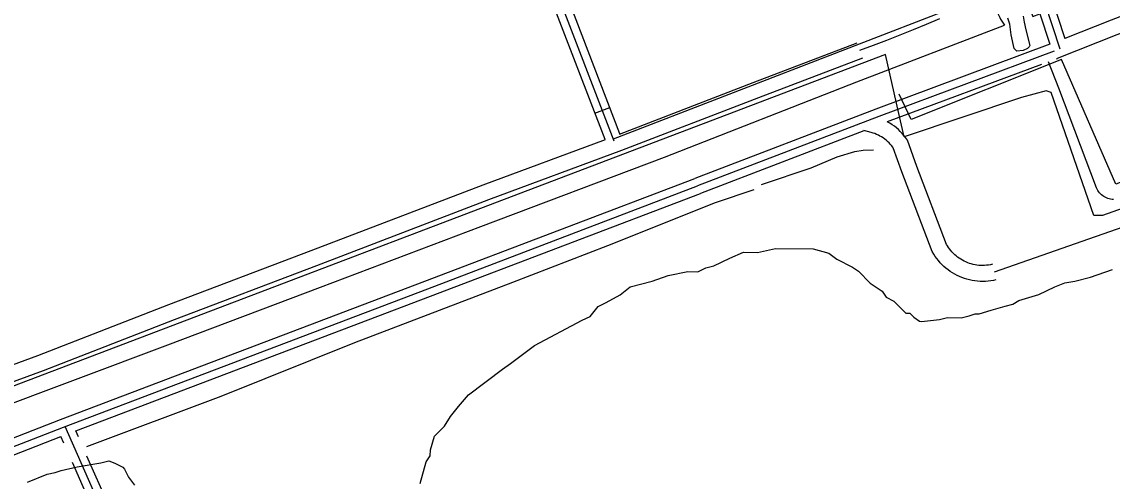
# Model space of a CAD drawing. Extents: x 3694830 to 3732949, y 415201 to 440970.
# Drawn here: x 3711792 to 3713845, y 427603 to 428467 of the extents above; entities that cross this region are included whole.
import ezdxf

# ---------------------------------------------------------------- set-up
doc = ezdxf.new("R2010")
doc.units = 0
for name, color, linetype in [('V-ROAD-CNTR', 7, 'Continuous'), ('V-SITE-OTLN', 7, 'Continuous'), ('V-SITE-VEGE', 7, 'Continuous'), ('V-TOPO-SHOR', 7, 'Continuous')]:
    doc.layers.add(name, color=color, linetype=linetype)

msp = doc.modelspace()

# ---------------------------------------------------------------- linework, layer by layer
at = {"layer": 'V-ROAD-CNTR'}
msp.add_line((3712870.7, 428295.6), (3712898.7, 428306.3), dxfattribs=at)
for points in [[(3713336.6, 429080.7), (3713558.4, 428498.5), (3712905.2, 428246.5)], [(3712907, 428242.8), (3712795.5, 428533.6), (3712683.1, 428825)], [(3712917.9, 428256.4), (3712809.5, 428539), (3712702.5, 428816.4)], [(3713564.2, 428816.2), (3713695.4, 428477.3), (3713708.5, 428482.5), (3713727.2, 428424.9)], [(3713578.1, 428821.6), (3713703.9, 428496.8), (3713717.9, 428502.4), (3713745.7, 428416.4)], [(3713592.1, 428827), (3713712.4, 428516.3), (3713727.2, 428522.2), (3713755.2, 428435.9)], [(3712889.8, 428245.8), (3712781.5, 428528.3), (3712674.5, 428805.7)], [(3714631, 428786.7), (3714729.7, 428498), (3713851.6, 428161.7), (3713749.2, 428396.1), (3713466.4, 428283.4), (3713443.7, 428331)], [(3714257.9, 428630), (3713842.4, 428470.6), (3713755.2, 428435.9)], [(3714268.6, 428602), (3713853.4, 428442.6), (3713741.2, 428398.1)], [(3713369.7, 428413.8), (3713395, 428423.3), (3713420.1, 428432.9), (3713445.2, 428442.8), (3713470.2, 428452.8), (3713495.1, 428463.1), (3713520, 428473.6)], [(3712917.1, 428256.1), (3713168.6, 428352.8), (3713364.3, 428427.8)], [(3713727.2, 428424.9), (3713399.7, 428303.2), (3713058.6, 428172.4)], [(3711640.3, 427741.1), (3711832.7, 427811.4), (3712078.9, 427907.5), (3712347.4, 428008.7), (3712671, 428132.7), (3712921.4, 428225.6), (3713179.4, 428324.8), (3713375.1, 428399.8)], [(3713735.6, 428412), (3713405, 428289.1), (3713064, 428158.4)], [(3714715.5, 428403.1), (3714305.7, 428246.9), (3713877, 428085.5), (3713622.3, 427996.5)], [(3713711.7, 428387.1), (3713421.1, 428279.1)], [(3713847, 428132.8), (3713844.3, 428133.1), (3713841.6, 428133.5), (3713838.9, 428134.1), (3713836.3, 428134.9), (3713833.8, 428136), (3713831.3, 428137.2), (3713828.9, 428138.6), (3713826.7, 428140.1), (3713824.5, 428141.8), (3713822.5, 428143.7), (3713820.7, 428145.7), (3713819, 428147.9), (3713817.4, 428150.2), (3713816.1, 428152.6), (3713814.9, 428155), (3713744.1, 428342.4), (3713724.5, 428391.9)], [(3713740.9, 428397.9), (3713738.8, 428397.2)], [(3713619.1, 428011.1), (3713615.2, 428010.3), (3713611.6, 428009.7), (3713608, 428009.2), (3713604.4, 428008.9), (3713600.8, 428008.8), (3713597.2, 428008.9), (3713593.6, 428009.1), (3713590, 428009.5), (3713586.4, 428010.1), (3713582.9, 428010.8), (3713579.3, 428011.7), (3713575.9, 428012.8), (3713572.5, 428014), (3713569.1, 428015.4), (3713565.9, 428016.9), (3713562.7, 428018.6), (3713559.5, 428020.4), (3713556.5, 428022.4), (3713553.6, 428024.5), (3713550.7, 428026.8), (3713548, 428029.1), (3713545.4, 428031.7), (3713542.9, 428034.3), (3713540.5, 428037), (3713538.3, 428039.9), (3713536.2, 428042.8), (3713534.2, 428045.9), (3713532.8, 428048.2), (3713476.9, 428195.3), (3713459.2, 428244.3), (3713455.3, 428249.7), (3713452.3, 428253.6), (3713449, 428257.3), (3713445.6, 428260.9), (3713442, 428264.4), (3713438.3, 428267.6), (3713434.4, 428270.7), (3713430.3, 428273.6), (3713426.1, 428276.3), (3713421.9, 428278.7), (3713421.1, 428279.1)], [(3713377.2, 428262.4), (3713069.4, 428144.4)], [(3713625.5, 427981.8), (3713621, 427980.8), (3713616, 427980), (3713611, 427979.4), (3713606, 427979), (3713601, 427978.8), (3713596, 427978.9), (3713591, 427979.2), (3713586, 427979.8), (3713581, 427980.6), (3713576.1, 427981.6), (3713571.2, 427982.8), (3713566.4, 427984.3), (3713561.7, 427986), (3713557.1, 427987.9), (3713552.5, 427990), (3713548.1, 427992.4), (3713543.7, 427994.9), (3713539.5, 427997.7), (3713535.5, 428000.6), (3713531.5, 428003.7), (3713527.7, 428007), (3713524.1, 428010.5), (3713520.7, 428014.1), (3713517.4, 428017.9), (3713514.3, 428021.9), (3713511.4, 428026), (3713508.6, 428030.2), (3713505.7, 428035.3), (3713448.8, 428184.8), (3713432.4, 428230.2), (3713431.3, 428231.7), (3713429.1, 428234.5), (3713426.8, 428237.2), (3713424.4, 428239.7), (3713421.8, 428242.2), (3713419.1, 428244.5), (3713416.3, 428246.7), (3713413.5, 428248.7), (3713410.5, 428250.7), (3713407.4, 428252.4), (3713404.3, 428254.1), (3713401.1, 428255.5), (3713397.8, 428256.9), (3713394.4, 428258), (3713391, 428259), (3713377, 428262.5)], [(3711630.3, 427769.4), (3711822.1, 427839.4), (3712068.2, 427935.5), (3712336.7, 428036.7), (3712660.4, 428160.7), (3712890.5, 428246.1)], [(3711520.1, 427584.8), (3711864.8, 427718.8), (3712550.4, 427979.2), (3713058.7, 428172.4)], [(3711525.6, 427570.8), (3711870.2, 427704.8), (3712555.8, 427965.1), (3713064, 428158.4)], [(3711893.4, 427697.6), (3712561.1, 427951.1), (3713069.3, 428144.4)], [(3711657.6, 427246.7), (3711738.4, 427279.2), (3711831.8, 427316.2), (3711894.5, 427339.9), (3711940.5, 427369.5), (3711968.4, 427404.1), (3711978, 427449), (3711970.4, 427485.2), (3711873.4, 427706)], [(3711531, 427556.8), (3711865.4, 427686.8)], [(3711870.8, 427674.6), (3711865.4, 427686.8)], [(3711898.2, 427686.6), (3711893.4, 427697.6)], [(3711954.6, 427558.5), (3711914.3, 427650)], [(3711927.1, 427546.4), (3711886.9, 427637.9)]]:
    msp.add_lwpolyline(points, dxfattribs=at)
at = {"layer": 'V-SITE-OTLN'}
msp.add_lwpolyline([(3714658.4, 428398), (3713826.4, 428102.8), (3713810, 428103), (3713729.8, 428334), (3713720, 428337.4), (3713673.8, 428324.7), (3713452.6, 428251), (3713442.8, 428294.6), (3713417.8, 428406), (3711548.7, 427695.6)], dxfattribs=at)
at = {"layer": 'V-SITE-VEGE'}
for points in [[(3713677.1, 428478), (3713678.9, 428466.4), (3713682.1, 428452.1), (3713689.8, 428422.8), (3713688.4, 428420.5), (3713685, 428417.2), (3713676.9, 428413.3), (3713665.3, 428411.8), (3713660, 428416.9), (3713654.6, 428442.5), (3713651.9, 428463), (3713648.4, 428474.3)], [(3712553.2, 427639.4), (3712560.8, 427650.5), (3712560.9, 427661.7), (3712568.6, 427687.8), (3712587.4, 427706.3), (3712598.8, 427724.9), (3712613.9, 427743.4), (3712632.8, 427765.7), (3712696.7, 427813.7), (3712711.8, 427824.7), (3712756.9, 427858), (3712846.9, 427905.7), (3712862, 427913), (3712877.1, 427931.6), (3712892.1, 427938.9), (3712918.3, 427953.6), (3712937.2, 427968.4), (3712978.3, 427979.2), (3713008.3, 427990.2), (3713045.7, 427997.3), (3713064.4, 427997.1), (3713079.4, 428004.5), (3713094.4, 428008.1), (3713124.4, 428022.8), (3713150.6, 428033.7), (3713176.8, 428033.5), (3713210.5, 428040.7), (3713281.4, 428040), (3713311.3, 428032.3), (3713326.1, 428021), (3713355.8, 428005.7), (3713367, 427998.2), (3713389.2, 427975.6), (3713411.5, 427960.4), (3713418.8, 427949.2), (3713433.7, 427941.6), (3713455.9, 427918.9), (3713463.4, 427918.9), (3713470.8, 427911.3), (3713481.9, 427903.8), (3713485.7, 427903.7), (3713519.3, 427907.2), (3713534.3, 427910.8), (3713560.4, 427910.5), (3713575.4, 427914.1), (3713586.6, 427917.8), (3713594.1, 427917.7), (3713616.6, 427925), (3713642.8, 427932.2), (3713657.8, 427935.8), (3713669, 427943.2), (3713706.5, 427954.1), (3713736.5, 427968.7), (3713755.3, 427976), (3713774, 427979.6), (3713803.9, 427986.8), (3713845.1, 428001.4)], [(3711802.1, 427601.3), (3711839.6, 427615.9), (3711854.5, 427619.5), (3711865.8, 427623.1), (3711895.7, 427630.3), (3711940.6, 427637.4), (3711955.6, 427641), (3711966.8, 427637.2), (3711981.6, 427629.6), (3711985.3, 427625.8), (3711992.7, 427610.8), (3712003.7, 427595.7)], [(3712541.6, 427598.4), (3712553.2, 427639.4)]]:
    msp.add_lwpolyline(points, dxfattribs=at)
at = {"layer": 'V-TOPO-SHOR'}
for points in [[(3713588.2, 428587.3), (3713608.8, 428531.1), (3713621.2, 428500.6), (3713626.7, 428487.9), (3713631.3, 428479.1), (3713632.9, 428475.4), (3713634.3, 428472.4), (3713641.6, 428461)], [(3711547.9, 427653), (3711723.5, 427731.1), (3712066.6, 427859.5), (3712353.8, 427968.3), (3712655.7, 428082.4), (3713001.9, 428212.3), (3713363.7, 428354.4), (3713641.6, 428461)], [(3713184, 428161.1), (3713277.9, 428192.8), (3713326.8, 428213.2), (3713360.2, 428223), (3713375.7, 428225.9), (3713395, 428226.5)], [(3711914, 427668.3), (3712167, 427762.7), (3712418.6, 427864.1), (3712715.9, 427977.4), (3712895.2, 428046.2), (3713097.8, 428127.1), (3713170.8, 428152)]]:
    msp.add_lwpolyline(points, dxfattribs=at)

doc.saveas('drawing.dxf')
